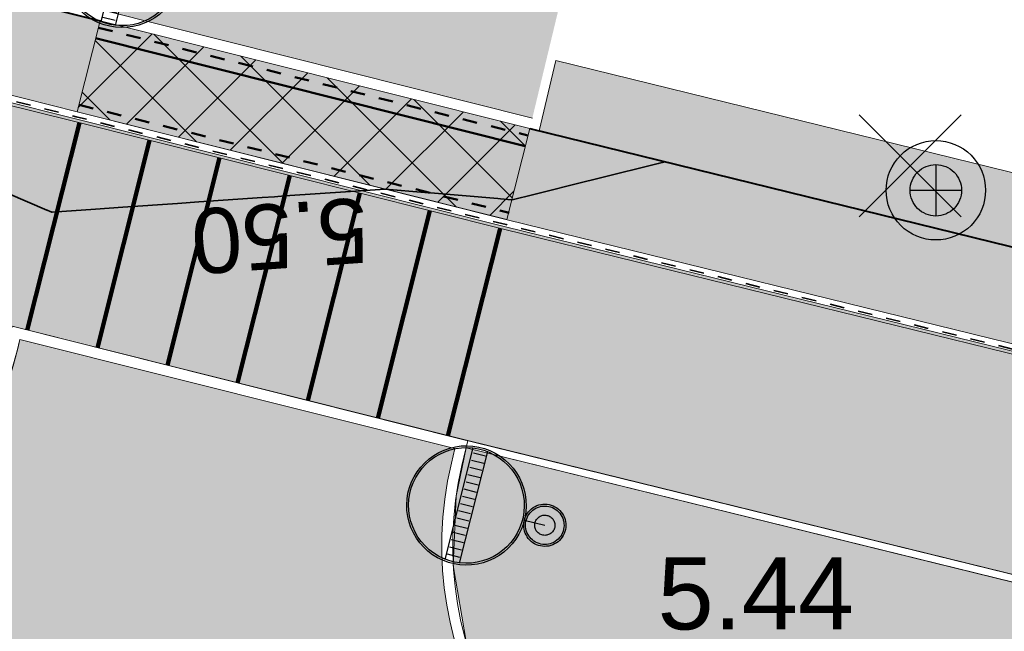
# Model space of a CAD drawing. Header units: metres. Extents: x 538891 to 1080079, y 6588829 to 13178720.
# Tile 525 of 656: x 539845.36 to 539858.98, y 6589335.47 to 6589343.94. Entities that reach past the tile are written whole.
import ezdxf

# ---------------------------------------------------------------- set-up
doc = ezdxf.new("R2010")
doc.units = ezdxf.units.M
doc.header["$LTSCALE"] = 0.4
for name, pattern in [('#16_019061_PP_TL_liiklusskeem$0$VIA31', [1, 0.5, -0.5]), ('#9_DASHED', [47.625, 31.75, -15.875]), ('#9_VIA31', [1, 0.5, -0.5])]:
    doc.linetypes.add(name, pattern=pattern)
doc.layers.add('KOLDE PST', color=7, linetype='Continuous')
doc.styles.add('Arial', font='arial.ttf')
doc.styles.add('Swis721 Lt BT', font='swissl.ttf')
doc.linetypes.add('#15_019061_PP_ELV-4-01_v01_Puhas$0$KABEL3', pattern='A,7.5,-1.659124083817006,-0.8408759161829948,["y",Arial,S=1.199999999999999,R=180,X=-0.8408759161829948,Y=0.1340145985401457],0,5.5,0,-0.8408759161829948,["y",Arial,S=1.199999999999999,R=0,X=-0.8408759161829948,Y=-0.5999999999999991],-1.659124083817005', length=18)

# ---------------------------------------------------------------- blocks, each defined once
blk = doc.blocks.new('#9_019061_PP_TL (2D)')
at = {"linetype": 'Continuous', "lineweight": 0, "true_color": 0xffdf7f}
blk.add_hatch(color=41, dxfattribs=at).paths.add_polyline_path([(540078.0032806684, 6589286.742313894), (539977.6468669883, 6589311.778495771), (539969.9075633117, 6589313.554667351), (539852.4138452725, 6589342.430809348), (539846.469636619, 6589343.924182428), (539792.5735380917, 6589357.385167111), (539787.216163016, 6589358.722468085), (539640.4988541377, 6589395.799547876), (539628.2653642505, 6589398.679031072), (539563.8528905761, 6589414.96441731), (539555.9774451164, 6589416.819425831), (539478.7291213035, 6589436.23695716), (539478.412205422, 6589434.976177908), (539555.6416252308, 6589415.563398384), (539563.5342388, 6589413.704075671), (539630.8259227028, 6589396.690739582), (539632.5627005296, 6589396.29121415), (539640.054637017, 6589394.570937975), (539786.8498664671, 6589357.474166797), (539792.2585289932, 6589356.123910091), (539846.1546275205, 6589342.662925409), (539852.1035803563, 6589341.168376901), (539969.5972983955, 6589312.292234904), (539977.3441096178, 6589310.514182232), (540019.7245198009, 6589299.9414284), (540032.9319836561, 6589296.646527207), (540077.6886104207, 6589285.480972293), (540077.6957445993, 6589285.479145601)])
at = {"linetype": 'Continuous', "lineweight": 0, "true_color": 0xadadad}
h = blk.add_hatch(color=253, dxfattribs=at)
edge = h.paths.add_edge_path()
edge.add_line((539477.7626632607, 6589431.943014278), (539486.2567841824, 6589429.807888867))
edge.add_line((539486.2567841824, 6589429.807888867), (539486.1105153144, 6589429.225990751))
edge.add_line((539486.1105153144, 6589429.225990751), (539487.5652606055, 6589428.86031858))
edge.add_line((539487.5652606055, 6589428.86031858), (539487.7115294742, 6589429.442216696))
edge.add_line((539487.7115294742, 6589429.442216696), (539555.6592118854, 6589412.362541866))
edge.add_line((539555.6592118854, 6589412.362541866), (539562.7557662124, 6589410.648743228))
edge.add_line((539562.7557662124, 6589410.648743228), (539566.8068955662, 6589409.679105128))
edge.add_line((539566.8068955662, 6589409.679105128), (539620.1116983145, 6589396.202067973))
edge.add_arc((539619.5969534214, 6589394.166131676), 2.099999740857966, -13.653471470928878, 75.8112727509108, ccw=False)
edge.add_line((539621.6376095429, 6589393.670428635), (539620.7163126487, 6589389.877732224))
edge.add_line((539620.7163126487, 6589389.877732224), (539624.408929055, 6589388.980746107))
edge.add_line((539624.408929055, 6589388.980746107), (539625.312583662, 6589392.700814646))
edge.add_arc((539627.353239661, 6589392.205112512), 2.099999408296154, 75.81124942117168, 166.3465518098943, ccw=False)
edge.add_line((539627.8679853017, 6589394.241048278), (539632.6017820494, 6589393.044203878))
edge.add_line((539632.6017820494, 6589393.044203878), (539643.071860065, 6589390.610996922))
edge.add_line((539643.071860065, 6589390.610996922), (539786.0372070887, 6589354.482079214))
edge.add_line((539786.0372070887, 6589354.482079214), (539792.3012314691, 6589352.918019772))
edge.add_line((539792.3012314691, 6589352.918019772), (539845.3438683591, 6589339.670194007))
edge.add_line((539845.3438683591, 6589339.670194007), (539851.4124813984, 6589338.145976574))
edge.add_line((539851.4124813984, 6589338.145976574), (539860.7490034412, 6589335.851362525))
edge.add_line((539860.7490034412, 6589335.851362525), (539968.6993229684, 6589309.320678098))
edge.add_line((539968.6993229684, 6589309.320678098), (539969.2265677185, 6589309.197134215))
edge.add_line((539969.2265677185, 6589309.197134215), (539974.9736439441, 6589307.850480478))
edge.add_line((539974.9736439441, 6589307.850480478), (539975.8875834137, 6589307.636268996))
edge.add_line((539975.8875834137, 6589307.636268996), (539978.9424721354, 6589306.920423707))
edge.add_line((539978.9424721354, 6589306.920423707), (540047.1253681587, 6589289.910655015))
edge.add_arc((540046.6170546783, 6589287.873103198), 2.100000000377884, -13.970976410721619, 75.99219687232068, ccw=False)
edge.add_line((540048.6549327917, 6589287.366099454), (540047.8150951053, 6589283.990410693))
edge.add_line((540047.8150951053, 6589283.990410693), (540051.5026840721, 6589283.072975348))
edge.add_line((540051.5026840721, 6589283.072975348), (540052.341280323, 6589286.443674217))
edge.add_arc((540054.3791583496, 6589285.936670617), 2.099999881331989, 75.99219364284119, 166.0290268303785, ccw=False)
edge.add_line((540054.8874719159, 6589287.97422229), (540076.8168840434, 6589282.503433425))
edge.add_line((540076.8168840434, 6589282.503433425), (540083.4395259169, 6589280.809379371))
edge.add_line((540083.4395259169, 6589280.809379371), (540088.49419581, 6589279.535390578))
edge.add_arc((540094.4575246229, 6589303.195456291), 24.40000000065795, 255.8536971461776, 302.8232301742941)
edge.add_line((540107.6835194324, 6589282.690991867), (540136.9506649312, 6589301.569178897))
edge.add_arc((540138.0889677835, 6589299.804450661), 2.09999979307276, 48.26669205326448, 122.8232344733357, ccw=False)
edge.add_line((540139.4868626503, 6589301.371578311), (540137.7712634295, 6589305.668443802))
edge.add_line((540137.7712634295, 6589305.668443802), (540106.0573725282, 6589285.212032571))
edge.add_arc((540094.4575246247, 6589303.195456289), 21.39999999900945, 255.8536971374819, 302.82323016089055, ccw=False)
edge.add_line((540089.2273919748, 6589282.444415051), (540083.9478910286, 6589283.775070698))
edge.add_line((540083.9478910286, 6589283.775070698), (540077.6641051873, 6589285.384020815))
edge.add_line((540077.6641051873, 6589285.384020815), (540032.9077782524, 6589296.549500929))
edge.add_line((540032.9077782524, 6589296.549500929), (540019.7003143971, 6589299.844402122))
edge.add_line((540019.7003143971, 6589299.844402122), (539977.3208196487, 6589310.41692758))
edge.add_line((539977.3208196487, 6589310.41692758), (539969.5741785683, 6589312.194941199))
edge.add_line((539969.5741785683, 6589312.194941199), (539852.0794640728, 6589341.071328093))
edge.add_line((539852.0794640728, 6589341.071328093), (539846.1303289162, 6589342.565922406))
edge.add_line((539846.1303289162, 6589342.565922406), (539792.2343076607, 6589356.026887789))
edge.add_line((539792.2343076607, 6589356.026887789), (539786.8255053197, 6589357.3771794))
edge.add_line((539786.8255053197, 6589357.3771794), (539640.031194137, 6589394.473718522))
edge.add_line((539640.031194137, 6589394.473718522), (539632.5402822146, 6589396.193759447))
edge.add_line((539632.5402822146, 6589396.193759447), (539630.8024549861, 6589396.593526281))
edge.add_line((539630.8024549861, 6589396.593526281), (539563.5105163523, 6589413.606926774))
edge.add_line((539563.5105163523, 6589413.606926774), (539555.6179698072, 6589415.466233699))
edge.add_line((539555.6179698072, 6589415.466233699), (539478.485107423, 6589434.854742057))
edge.add_line((539478.485107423, 6589434.854742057), (539477.7626632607, 6589431.943014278))
at = {"linetype": 'Continuous', "lineweight": 9}
h = blk.add_hatch(dxfattribs=at)
h.set_pattern_fill('#9_ANSI37_1', style=0, pattern_type=2)
h.set_pattern_definition([(45, (0, 0), (-0.4490128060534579, 0.4490128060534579), []), (135, (0, 0), (-0.4490128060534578, -0.4490128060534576), [])])
h.paths.add_polyline_path([(539846.469636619, 6589343.924182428), (539846.1528826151, 6589342.66336378), (539852.0970951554, 6589341.170006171), (539852.4138452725, 6589342.430809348)])
at = {"linetype": 'Continuous', "lineweight": 0, "true_color": 0xffcdcd}
h = blk.add_hatch(color=254, dxfattribs=at)
edge = h.paths.add_edge_path()
edge.add_arc((539856.1985397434, 6589336.660542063), 4.999998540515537, 166.8274574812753, 256.029040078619, ccw=False)
edge.add_line((539851.3301000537, 6589337.799963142), (539851.3771400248, 6589338.000952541))
edge.add_line((539851.3771400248, 6589338.000952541), (539845.3616026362, 6589339.510973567))
edge.add_arc((539840.472301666, 6589340.577470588), 5.004266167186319, 256.0498382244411, 347.6948876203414, ccw=False)
edge.add_line((539839.2658841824, 6589335.720801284), (539854.9913897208, 6589331.808452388))
at = {"color": 5, "linetype": 'Continuous', "lineweight": 40, "true_color": 0x0000ff}
for p, q in [((539792.6854690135, 6589357.35721146), (539846.469636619, 6589343.924182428)), ((539852.4138452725, 6589342.430809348), (539871.2952732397, 6589337.790367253))]:
    blk.add_line(p, q, dxfattribs=at)
at = {"color": 1, "linetype": 'Continuous', "lineweight": 9, "true_color": 0xff0000}
for p, q in [((539846.5061855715, 6589344.069661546), (539852.4503942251, 6589342.576288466)), ((539846.469636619, 6589343.924182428), (539852.4138452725, 6589342.430809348))]:
    blk.add_line(p, q, dxfattribs=at)
at = {"color": 5, "linetype": '#9_DASHED', "lineweight": 50, "true_color": 0x0000ff}
blk.add_line((539846.4087216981, 6589343.68171723), (539852.3529303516, 6589342.18834415), dxfattribs=at)
at = {"color": 1, "linetype": 'Continuous', "lineweight": 9, "true_color": 0xff0000, "flags": 128}
for points in [[(539747.852170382, 6589358.463621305), (539779.9611231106, 6589350.475234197, 0.4142137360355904), (539786.0203679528, 6589354.12017259), (539786.0698610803, 6589354.319547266), (539792.1281700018, 6589352.806631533), (539792.0351970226, 6589351.8915867, 0.3730427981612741), (539795.8024345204, 6589346.534073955), (539839.2658841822, 6589335.720801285, 0.4135846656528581), (539845.3225225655, 6589339.355320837), (539845.3616026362, 6589339.510973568), (539851.3771400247, 6589338.000952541), (539851.3301000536, 6589337.799963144, 0.4101379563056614), (539854.9913897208, 6589331.808452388), (539922.4120889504, 6589315.034855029), (539926.2937615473, 6589314.06913361), (539962.6338161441, 6589305.028090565, 0.4142137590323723), (539968.6930767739, 6589308.673094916), (539968.8092280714, 6589309.140862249), (539975.744154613, 6589307.515871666, 0.3267916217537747), (539981.796562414, 6589300.260590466), (540047.6818387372, 6589283.868991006)], [(539747.9394775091, 6589358.596472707), (539779.997337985, 6589350.620796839, 0.414213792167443), (539785.8747865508, 6589354.15631198), (539785.9604696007, 6589354.501471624), (539792.2905313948, 6589352.920692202), (539792.1844287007, 6589351.87642404, 0.3730427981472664), (539795.8386490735, 6589346.679636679), (539839.3020987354, 6589335.866364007, 0.4135846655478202), (539845.1770379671, 6589339.391847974), (539845.2526433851, 6589339.69297818), (539851.5568321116, 6589338.110499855), (539851.4761532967, 6589337.765780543, 0.4101379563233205), (539855.0276042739, 6589331.954015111), (539922.4483035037, 6589315.180417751), (539926.3299761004, 6589314.214696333), (539962.6700299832, 6589305.173653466, 0.4142137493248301), (539968.5474976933, 6589308.709243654), (539968.6993229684, 6589309.320678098), (539975.8875805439, 6589307.636327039, 0.3307126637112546), (539981.8327769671, 6589300.406153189), (540047.7180532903, 6589284.014553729)]]:
    blk.add_lwpolyline(points, format="xyb", dxfattribs=at)
at = {"color": 26, "linetype": 'Continuous', "lineweight": 9, "true_color": 0x7f1f00, "flags": 128}
for points in [[(539478.3783714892, 6589434.840327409), (539555.608507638, 6589415.427367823), (539563.5010273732, 6589413.568067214), (539630.7930678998, 6589396.554640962), (539632.5313148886, 6589396.154777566), (539640.0218169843, 6589394.43483074), (539786.8157608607, 6589357.338384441), (539792.2246191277, 6589355.988078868), (539846.1206094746, 6589342.527121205), (539852.0698175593, 6589341.032508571), (539969.5649306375, 6589312.156023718), (539977.311503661, 6589310.378025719), (540019.6906322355, 6589299.805591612), (540032.8980960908, 6589296.510690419), (540077.6543030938, 6589285.345240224), (540083.9380421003, 6589283.736302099), (540089.2176160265, 6589282.405628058, 0.2078616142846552), (540106.079054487, 6589285.178418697), (540137.8949928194, 6589305.700653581)], [(539478.412205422, 6589434.976177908), (539555.6416252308, 6589415.563398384), (539563.5342388, 6589413.704075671), (539630.8259227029, 6589396.690739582), (539632.5627005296, 6589396.29121415), (539640.0546370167, 6589394.570937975), (539786.8498664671, 6589357.474166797), (539792.2585289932, 6589356.123910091), (539846.1546275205, 6589342.662925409), (539852.1035803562, 6589341.168376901), (539969.5972983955, 6589312.292234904), (539977.3441096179, 6589310.514182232), (540019.7245198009, 6589299.9414284), (540032.9319836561, 6589296.646527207), (540077.6886104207, 6589285.480972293), (540083.9725133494, 6589283.871992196), (540089.2518318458, 6589282.541382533, 0.2078616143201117), (540106.0031676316, 6589285.296067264), (540137.8191059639, 6589305.818302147)]]:
    blk.add_lwpolyline(points, format="xyb", dxfattribs=at)
at = {"color": 26, "linetype": '#9_VIA31', "lineweight": 35, "true_color": 0x7f1f00, "flags": 128}
blk.add_lwpolyline([(538967.1483286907, 6589597.119765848), (538965.7734895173, 6589591.531124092), (538963.4364157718, 6589580.668595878, 0.09040084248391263), (538963.1941860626, 6589573.007599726), (538965.8296753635, 6589555.415316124, 0.2761386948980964), (538973.2353764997, 6589546.397497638), (538977.321869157, 6589545.18539376), (538983.1510333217, 6589543.646879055, 0.05419097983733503), (538991.0305051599, 6589542.457839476), (538997.3019925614, 6589542.197423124, -0.05419032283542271), (539002.2450342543, 6589541.451494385), (539020.5147111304, 6589536.629505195), (539037.1212181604, 6589531.450152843, 0.09107514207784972), (539048.3728820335, 6589530.085704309), (539075.1435589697, 6589531.719990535, -0.0767516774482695), (539091.290335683, 6589530.226055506), (539160.9258938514, 6589512.781363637), (539209.5338009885, 6589500.51189191), (539288.5486192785, 6589480.452743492, 0.01912560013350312), (539291.6426194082, 6589479.792093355), (539316.1156700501, 6589475.537682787), (539397.2134255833, 6589455.141470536), (539432.3306023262, 6589446.274454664), (539471.4817875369, 6589436.614109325), (539478.3952884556, 6589434.908252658), (539555.6250664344, 6589415.495383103), (539563.5176330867, 6589413.636071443), (539630.8094953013, 6589396.622690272), (539632.5470077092, 6589396.222995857), (539640.0382270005, 6589394.502884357), (539786.8328136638, 6589357.40627562), (539792.2415740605, 6589356.055994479), (539846.1376184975, 6589342.595023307), (539852.0866989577, 6589341.100442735), (539969.5811145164, 6589312.224129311), (539977.3278066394, 6589310.446103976), (540019.7075760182, 6589299.873510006), (540032.9150398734, 6589296.578608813), (540077.6714567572, 6589285.413106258), (540083.9552777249, 6589283.804147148), (540089.2347239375, 6589282.473505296, 0.2078616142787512), (540106.0411110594, 6589285.23724298), (540137.8570493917, 6589305.759477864)], format="xyb", dxfattribs=at)
at = {"color": 41, "linetype": 'Continuous', "lineweight": 9, "true_color": 0xffdf7f, "flags": 128}
blk.add_lwpolyline([(539640.054637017, 6589394.570937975), (539786.8498664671, 6589357.474166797), (539792.2585289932, 6589356.123910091), (539846.1546275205, 6589342.662925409), (539852.1035803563, 6589341.168376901), (539969.5972983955, 6589312.292234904), (539977.3441096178, 6589310.514182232), (540019.7245198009, 6589299.9414284), (540032.9319836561, 6589296.646527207), (540077.6886104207, 6589285.480972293), (540077.6957445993, 6589285.479145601), (540078.0032806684, 6589286.742313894), (539977.6468669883, 6589311.778495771), (539969.9075633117, 6589313.554667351), (539852.4138452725, 6589342.430809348), (539846.469636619, 6589343.924182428), (539792.5735380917, 6589357.385167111), (539787.216163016, 6589358.722468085), (539640.4988541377, 6589395.799547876)], dxfattribs=at)
at = {"color": 251, "linetype": 'Continuous', "lineweight": 9, "true_color": 0x5b5b5b, "flags": 128}
blk.add_lwpolyline([(539643.071860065, 6589390.610996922), (539786.0372070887, 6589354.482079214), (539792.3012314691, 6589352.918019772), (539845.3438683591, 6589339.670194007), (539851.4124813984, 6589338.145976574), (539860.7490034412, 6589335.851362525), (539968.6993229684, 6589309.320678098), (539969.2265677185, 6589309.197134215), (539974.9736439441, 6589307.850480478), (539975.8875834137, 6589307.636268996), (539978.9424721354, 6589306.920423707), (540047.1253681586, 6589289.910655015, -0.4140253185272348)], format="xyb", dxfattribs=at)
blk.add_lwpolyline([(540032.9077782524, 6589296.549500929), (540019.7003143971, 6589299.844402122), (539977.3208196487, 6589310.41692758), (539969.5741785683, 6589312.194941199), (539852.0794640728, 6589341.071328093), (539846.1303289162, 6589342.565922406), (539792.2343076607, 6589356.026887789), (539786.8255053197, 6589357.3771794), (539640.031194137, 6589394.473718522)], dxfattribs=at)
at = {"color": 7, "linetype": 'Continuous', "lineweight": 9, "flags": 128}
blk.add_lwpolyline([(539846.469636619, 6589343.924182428), (539846.1528826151, 6589342.66336378), (539852.0970951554, 6589341.170006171), (539852.4138452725, 6589342.430809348)], close=True, dxfattribs=at)
at = {"color": 5, "linetype": 'Continuous', "lineweight": 35, "true_color": 0x0000ff, "flags": 128}
blk.add_lwpolyline([(539854.28959648, 6589341.969810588), (539854.1923269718, 6589341.9456956), (539854.1529912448, 6589341.935943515), (539853.4115143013, 6589341.752117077), (539853.0564184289, 6589341.66408196), (539852.6164886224, 6589341.555014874), (539852.3434234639, 6589341.487316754), (539852.2986999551, 6589341.476228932), (539852.1726239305, 6589341.446222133), (539852.1646463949, 6589341.445536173), (539852.1631254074, 6589341.445167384), (539852.009386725, 6589341.458178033), (539851.9712995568, 6589341.461401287), (539851.0405761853, 6589341.540166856), (539850.9616898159, 6589341.546842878), (539850.4119307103, 6589341.593368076), (539849.9339757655, 6589341.560221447), (539849.0259309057, 6589341.497247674), (539848.8846177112, 6589341.487447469), (539848.7112170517, 6589341.475421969), (539847.835259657, 6589341.414673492), (539847.5427220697, 6589341.394385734), (539846.7859016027, 6589341.341899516), (539846.4049704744, 6589341.315104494), (539845.806559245, 6589341.273393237), (539845.8041587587, 6589341.27306921), (539845.8031737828, 6589341.272565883), (539845.7722478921, 6589341.285800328), (539845.7473023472, 6589341.296475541), (539845.7387912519, 6589341.300117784), (539845.731976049, 6589341.303034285), (539845.1965435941, 6589341.532167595)], dxfattribs=at)
at = {"color": 254, "linetype": 'Continuous', "lineweight": 9, "true_color": 0xffcdcd, "flags": 128}
blk.add_lwpolyline([(539854.9913897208, 6589331.808452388, -0.410137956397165), (539851.3301000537, 6589337.799963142), (539851.3771400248, 6589338.000952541), (539845.3616026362, 6589339.510973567, -0.4226481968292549), (539839.2658841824, 6589335.720801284)], format="xyb", close=True, dxfattribs=at)
at = {"color": 144, "linetype": 'Continuous', "lineweight": 9, "true_color": 0x007299, "flags": 128}
for points in [[(539922.5453453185, 6589315.156274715), (539923.3281655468, 6589318.302784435, 0.41504806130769), (539921.791484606, 6589320.84910213), (539851.5579088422, 6589338.110235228)], [(539922.4483035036, 6589315.180417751), (539923.2311237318, 6589318.32692747, 0.4150480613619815), (539921.767618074, 6589320.751991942), (539851.5340423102, 6589338.01312504)]]:
    blk.add_lwpolyline(points, format="xyb", dxfattribs=at)
at = {"color": 254, "linetype": 'Continuous', "lineweight": 9, "true_color": 0xd7cdff}
blk.add_solid([(539853.1626251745, 6589345.5372991), (539852.4503942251, 6589342.576288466), (539847.2354205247, 6589346.979682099), (539846.5061855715, 6589344.069661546)], dxfattribs=at)
at = {"color": 5, "true_color": 0x0000ff, "insert": (539848.9243749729, 6589341.405000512), "char_height": 0.9000000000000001, "attachment_point": 8, "rotation": 183.9671646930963, "line_spacing_factor": 1.004016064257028, "style": 'Swis721 Lt BT'}
blk.add_mtext('5.50', dxfattribs=at)
at = {"color": 5, "true_color": 0x0000ff, "insert": (539854.1826747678, 6589335.990072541), "char_height": 1, "attachment_point": 4, "line_spacing_factor": 1.004016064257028, "style": 'Swis721 Lt BT'}
blk.add_mtext('5.44', dxfattribs=at)
blk = doc.blocks.new('KOLDE PST TL')
at = {"color": 7}
blk.add_blockref('#9_019061_PP_TL (2D)', (0, 0), dxfattribs=at)
blk = doc.blocks.new('#13_Kolde pst HP -xref$0$likvideeritav')
at = {"color": 1, "linetype": 'Continuous', "lineweight": 25, "true_color": 0xff0000}
for p, q in [((0.7071067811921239, -0.7071067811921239), (-0.7071067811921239, 0.7071067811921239)), ((0.7071067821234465, 0.7071067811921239), (-0.7071067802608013, -0.7071067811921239))]:
    blk.add_line(p, q, dxfattribs=at)
blk = doc.blocks.new('#13_KOLDE TAIM (2D)')
at = {"linetype": 'Continuous', "lineweight": 0, "true_color": 0xc4f877}
for points in [[(539871.8954460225, 6589340.232401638), (539871.2952732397, 6589337.790367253), (539852.5467665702, 6589342.398141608), (539852.7767170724, 6589343.371385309), (539869.5066209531, 6589339.259717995), (539872.7628232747, 6589351.72150194), (539884.7264840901, 6589348.765551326), (539885.2113322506, 6589349.606587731), (539887.2457660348, 6589349.131112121), (539885.7076237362, 6589346.462990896), (539874.1989495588, 6589349.306524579), (539872.0848347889, 6589341.215614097)], [(539922.4483035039, 6589315.180417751), (539923.2311237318, 6589318.32692747), (539923.287720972, 6589318.708500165), (539923.2183792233, 6589319.341259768), (539922.9132633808, 6589319.978526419), (539922.5000607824, 6589320.402411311), (539922.0376119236, 6589320.664917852), (539921.3251792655, 6589320.840039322), (539851.5339907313, 6589338.012904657), (539851.3969540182, 6589337.34410566), (539851.3566365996, 6589336.380441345), (539851.5349035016, 6589335.329009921), (539851.9134759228, 6589334.388822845), (539852.4984182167, 6589333.525006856), (539853.2316989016, 6589332.823832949), (539853.9911126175, 6589332.342006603), (539854.961127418, 6589331.971054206), (539920.2403896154, 6589315.7297247)]]:
    blk.add_hatch(color=71, dxfattribs=at).paths.add_polyline_path(points)
at = {"color": 71, "linetype": 'Continuous', "lineweight": 5, "true_color": 0xc4f877, "flags": 128}
for points in [[(539871.8954460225, 6589340.232401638), (539871.2952732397, 6589337.790367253), (539852.5467665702, 6589342.398141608), (539852.7767170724, 6589343.371385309), (539869.5066209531, 6589339.259717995), (539872.7628232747, 6589351.72150194), (539884.7264840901, 6589348.765551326), (539885.2113322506, 6589349.606587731), (539887.2457660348, 6589349.131112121), (539885.7076237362, 6589346.462990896), (539874.1989495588, 6589349.306524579), (539872.0848347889, 6589341.215614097)], [(539922.4483035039, 6589315.180417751), (539923.2311237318, 6589318.32692747), (539923.287720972, 6589318.708500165), (539923.2183792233, 6589319.341259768), (539922.9132633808, 6589319.978526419), (539922.5000607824, 6589320.402411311), (539922.0376119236, 6589320.664917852), (539921.3251792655, 6589320.840039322), (539851.5339907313, 6589338.012904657), (539851.3969540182, 6589337.34410566), (539851.3566365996, 6589336.380441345), (539851.5349035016, 6589335.329009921), (539851.9134759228, 6589334.388822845), (539852.4984182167, 6589333.525006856), (539853.2316989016, 6589332.823832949), (539853.9911126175, 6589332.342006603), (539854.961127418, 6589331.971054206), (539920.2403896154, 6589315.7297247)]]:
    blk.add_lwpolyline(points, close=True, dxfattribs=at)
at = {"color": 1, "true_color": 0xff0000}
blk.add_blockref('#13_Kolde pst HP -xref$0$likvideeritav', (539857.6779326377, 6589341.91474339), dxfattribs=at)
blk = doc.blocks.new('Kolde pst Taim')
at = {"color": 13, "true_color": 0xff4646}
blk.add_blockref('#13_KOLDE TAIM (2D)', (0, 0), dxfattribs=at)
blk = doc.blocks.new('#15_019061_PP_ELV-4-01_v01_Puhas$0$A$C02C50846')
at = {"color": 1, "linetype": 'Continuous', "lineweight": 25, "true_color": 0xff0000}
for p, q in [((1.626060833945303, 0.2194851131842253), (0.986388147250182, 1.956806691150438)), ((1.400841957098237, 0.1365607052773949), (0.7611692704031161, 1.873882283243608)), ((2.095482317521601, 1.37874649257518), (2.414446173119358, 1.496187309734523))]:
    blk.add_line(p, q, dxfattribs=at)
at = {"color": 1, "linetype": '#15_019061_PP_ELV-4-01_v01_Puhas$0$KABEL3', "lineweight": 25, "true_color": 0xff0000}
for p, q in [((0.9992655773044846, 1.873859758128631), (0.8115831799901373, 1.804756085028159)), ((1.040727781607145, 1.761250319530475), (0.8530453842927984, 1.692146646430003)), ((1.082189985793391, 1.648640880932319), (0.8945075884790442, 1.579537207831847)), ((1.123652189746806, 1.536031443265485), (0.9359697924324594, 1.466927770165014)), ((1.165114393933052, 1.423422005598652), (0.9774319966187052, 1.354318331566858)), ((1.206576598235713, 1.310812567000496), (1.018894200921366, 1.241708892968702)), ((1.248038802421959, 1.19820312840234), (1.060356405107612, 1.129099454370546)), ((1.286287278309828, 1.08441041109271), (1.098604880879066, 1.015306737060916)), ((1.327749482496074, 0.9718009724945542), (1.140067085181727, 0.90269729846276)), ((1.36921168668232, 0.8591915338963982), (1.181529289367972, 0.7900878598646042)), ((1.410673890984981, 0.7465820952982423), (1.222991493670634, 0.6774784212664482)), ((1.452136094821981, 0.6339726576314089), (1.264453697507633, 0.5648689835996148)), ((1.493598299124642, 0.5213632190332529), (1.305915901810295, 0.4522595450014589)), ((1.535060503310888, 0.4087537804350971), (1.34737810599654, 0.3396501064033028)), ((1.576522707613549, 0.2961443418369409), (1.388840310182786, 0.2270406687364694))]:
    blk.add_line(p, q, dxfattribs=at)
at = {"color": 1, "linetype": 'Continuous', "lineweight": 25, "true_color": 0xff0000, "flags": 128}
for points in [[(2.154671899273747, 1.046683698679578), (2.150044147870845, 0.9524836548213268), (2.136205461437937, 0.8591908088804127), (2.113289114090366, 0.7677036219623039), (2.081515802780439, 0.6789031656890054), (2.041191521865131, 0.5936446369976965), (1.992704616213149, 0.5127491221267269), (1.93652204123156, 0.4369956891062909), (1.873184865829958, 0.3671138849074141), (1.803303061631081, 0.3037767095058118), (1.727549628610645, 0.2475941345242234), (1.646654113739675, 0.1991072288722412), (1.561395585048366, 0.1587829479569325), (1.472595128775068, 0.1270096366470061), (1.381107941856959, 0.1040932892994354), (1.287815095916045, 0.09025460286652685), (1.193615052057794, 0.08562685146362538), (1.099415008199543, 0.09025460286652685), (1.006122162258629, 0.1040932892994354), (0.91463497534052, 0.1270096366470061), (0.8258345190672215, 0.1587829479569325), (0.7405759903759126, 0.1991072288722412), (0.659680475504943, 0.2475941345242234), (0.583927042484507, 0.3037767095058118), (0.5140452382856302, 0.3671138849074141), (0.450708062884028, 0.4369956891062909), (0.3945254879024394, 0.5127491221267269), (0.3460385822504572, 0.5936446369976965), (0.3057143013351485, 0.6789031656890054), (0.273940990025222, 0.7677036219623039), (0.2510246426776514, 0.8591908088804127), (0.2371859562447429, 0.9524836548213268), (0.2325582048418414, 1.046683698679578), (0.2371859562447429, 1.140883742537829), (0.2510246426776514, 1.234176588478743), (0.273940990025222, 1.325663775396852), (0.3057143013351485, 1.41446423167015), (0.3460385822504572, 1.499722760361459), (0.3945254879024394, 1.580618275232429), (0.450708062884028, 1.656371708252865), (0.5140452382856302, 1.726253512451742), (0.583927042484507, 1.789590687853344), (0.659680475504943, 1.845773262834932), (0.7405759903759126, 1.894260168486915), (0.8258345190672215, 1.934584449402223), (0.91463497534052, 1.96635776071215), (1.006122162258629, 1.98927410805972), (1.099415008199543, 2.003112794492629), (1.193615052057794, 2.007740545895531), (1.287815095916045, 2.003112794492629), (1.381107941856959, 1.98927410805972), (1.472595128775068, 1.96635776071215), (1.561395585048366, 1.934584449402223), (1.646654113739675, 1.894260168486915), (1.727549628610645, 1.845773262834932), (1.803303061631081, 1.789590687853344), (1.873184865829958, 1.726253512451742), (1.93652204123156, 1.656371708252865), (1.992704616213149, 1.580618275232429), (2.041191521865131, 1.499722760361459), (2.081515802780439, 1.41446423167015), (2.113289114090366, 1.325663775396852), (2.136205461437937, 1.234176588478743), (2.150044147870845, 1.140883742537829)], [(2.124671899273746, 1.046683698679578), (2.120188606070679, 0.9554241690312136), (2.10678190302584, 0.8650435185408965), (2.0845809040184, 0.7764121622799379), (2.053799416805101, 0.6903836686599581), (2.01473388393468, 0.6077865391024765), (1.967760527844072, 0.5294162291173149), (1.913331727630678, 0.4560274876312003), (1.851971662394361, 0.3883270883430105), (1.784271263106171, 0.3269670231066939), (1.710882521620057, 0.2725382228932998), (1.632512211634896, 0.2255648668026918), (1.549915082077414, 0.1864993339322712), (1.463886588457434, 0.1557178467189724), (1.375255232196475, 0.1335168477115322), (1.284874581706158, 0.1201101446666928), (1.193615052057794, 0.1156268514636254), (1.102355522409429, 0.1201101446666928), (1.011974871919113, 0.1335168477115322), (0.923343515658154, 0.1557178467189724), (0.8373150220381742, 0.1864993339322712), (0.7547178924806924, 0.2255648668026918), (0.6763475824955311, 0.2725382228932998), (0.6029588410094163, 0.3269670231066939), (0.5352584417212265, 0.3883270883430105), (0.4738983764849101, 0.4560274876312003), (0.4194695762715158, 0.5294162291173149), (0.3724962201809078, 0.6077865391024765), (0.3334306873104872, 0.6903836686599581), (0.3026492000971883, 0.7764121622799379), (0.2804482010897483, 0.8650435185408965), (0.2670414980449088, 0.9554241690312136), (0.2625582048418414, 1.046683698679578), (0.2670414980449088, 1.137943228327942), (0.2804482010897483, 1.228323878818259), (0.3026492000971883, 1.316955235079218), (0.3334306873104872, 1.402983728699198), (0.3724962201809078, 1.485580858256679), (0.4194695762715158, 1.563951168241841), (0.4738983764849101, 1.637339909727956), (0.5352584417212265, 1.705040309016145), (0.6029588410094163, 1.766400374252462), (0.6763475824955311, 1.820829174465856), (0.7547178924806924, 1.867802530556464), (0.8373150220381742, 1.906868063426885), (0.923343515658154, 1.937649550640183), (1.011974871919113, 1.959850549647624), (1.102355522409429, 1.973257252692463), (1.193615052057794, 1.97774054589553), (1.284874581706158, 1.973257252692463), (1.375255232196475, 1.959850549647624), (1.463886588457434, 1.937649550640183), (1.549915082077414, 1.906868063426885), (1.632512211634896, 1.867802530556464), (1.710882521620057, 1.820829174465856), (1.784271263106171, 1.766400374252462), (1.851971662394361, 1.705040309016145), (1.913331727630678, 1.637339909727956), (1.967760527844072, 1.563951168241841), (2.01473388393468, 1.485580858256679), (2.053799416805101, 1.402983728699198), (2.0845809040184, 1.316955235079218), (2.10678190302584, 1.228323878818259), (2.120188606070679, 1.137943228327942)], [(2.754343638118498, 1.496187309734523), (2.752706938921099, 1.462871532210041), (2.747812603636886, 1.429876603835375), (2.739707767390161, 1.397520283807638), (2.728470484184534, 1.36611418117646), (2.7142089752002, 1.3359607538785), (2.697060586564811, 1.307350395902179), (2.677190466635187, 1.280558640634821), (2.654789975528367, 1.255843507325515), (2.63007484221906, 1.233443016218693), (2.603283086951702, 1.213572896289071), (2.574672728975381, 1.196424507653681), (2.544519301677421, 1.182162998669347), (2.513113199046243, 1.17092571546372), (2.480756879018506, 1.162820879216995), (2.44776195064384, 1.157926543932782), (2.414446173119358, 1.156289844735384), (2.381130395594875, 1.157926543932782), (2.34813546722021, 1.162820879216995), (2.315779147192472, 1.17092571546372), (2.284373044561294, 1.182162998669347), (2.254219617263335, 1.196424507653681), (2.225609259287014, 1.213572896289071), (2.198817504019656, 1.233443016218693), (2.174102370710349, 1.255843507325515), (2.151701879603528, 1.280558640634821), (2.131831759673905, 1.307350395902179), (2.114683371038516, 1.3359607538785), (2.100421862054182, 1.36611418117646), (2.089184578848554, 1.397520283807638), (2.081079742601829, 1.429876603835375), (2.076185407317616, 1.462871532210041), (2.074548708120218, 1.496187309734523), (2.076185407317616, 1.529503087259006), (2.081079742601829, 1.562498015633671), (2.089184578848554, 1.594854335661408), (2.100421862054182, 1.626260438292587), (2.114683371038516, 1.656413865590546), (2.131831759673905, 1.685024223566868), (2.151701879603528, 1.711815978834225), (2.174102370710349, 1.736531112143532), (2.198817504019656, 1.758931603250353), (2.225609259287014, 1.778801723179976), (2.254219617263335, 1.795950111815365), (2.284373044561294, 1.8102116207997), (2.315779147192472, 1.821448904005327), (2.34813546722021, 1.829553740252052), (2.381130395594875, 1.834448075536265), (2.414446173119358, 1.836084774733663), (2.44776195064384, 1.834448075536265), (2.480756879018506, 1.829553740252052), (2.513113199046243, 1.821448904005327), (2.544519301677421, 1.8102116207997), (2.574672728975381, 1.795950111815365), (2.603283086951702, 1.778801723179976), (2.63007484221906, 1.758931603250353), (2.654789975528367, 1.736531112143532), (2.677190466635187, 1.711815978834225), (2.697060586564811, 1.685024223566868), (2.7142089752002, 1.656413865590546), (2.728470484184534, 1.626260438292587), (2.739707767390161, 1.594854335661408), (2.747812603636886, 1.562498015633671), (2.752706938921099, 1.529503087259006)], [(2.724343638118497, 1.496187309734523), (2.722851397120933, 1.465812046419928), (2.718389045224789, 1.435729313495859), (2.710999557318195, 1.406228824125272), (2.700754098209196, 1.377594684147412), (2.687751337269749, 1.35010265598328), (2.672116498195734, 1.324017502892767), (2.654000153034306, 1.299590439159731), (2.63357677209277, 1.277056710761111), (2.611043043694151, 1.256633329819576), (2.586615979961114, 1.238516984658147), (2.560530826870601, 1.222882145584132), (2.533038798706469, 1.209879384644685), (2.50440465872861, 1.199633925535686), (2.474904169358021, 1.192244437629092), (2.444821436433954, 1.187782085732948), (2.414446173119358, 1.186289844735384), (2.384070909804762, 1.187782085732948), (2.353988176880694, 1.192244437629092), (2.324487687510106, 1.199633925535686), (2.295853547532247, 1.209879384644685), (2.268361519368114, 1.222882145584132), (2.242276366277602, 1.238516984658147), (2.217849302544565, 1.256633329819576), (2.195315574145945, 1.277056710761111), (2.17489219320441, 1.299590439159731), (2.156775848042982, 1.324017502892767), (2.141141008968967, 1.35010265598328), (2.128138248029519, 1.377594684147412), (2.117892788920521, 1.406228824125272), (2.110503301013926, 1.435729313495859), (2.106040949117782, 1.465812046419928), (2.104548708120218, 1.496187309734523), (2.106040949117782, 1.526562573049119), (2.110503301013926, 1.556645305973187), (2.117892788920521, 1.586145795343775), (2.128138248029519, 1.614779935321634), (2.141141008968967, 1.642271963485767), (2.156775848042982, 1.668357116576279), (2.17489219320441, 1.692784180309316), (2.195315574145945, 1.715317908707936), (2.217849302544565, 1.735741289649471), (2.242276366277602, 1.7538576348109), (2.268361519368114, 1.769492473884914), (2.295853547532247, 1.782495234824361), (2.324487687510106, 1.792740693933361), (2.353988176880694, 1.800130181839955), (2.384070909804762, 1.804592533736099), (2.414446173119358, 1.806084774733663), (2.444821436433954, 1.804592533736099), (2.474904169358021, 1.800130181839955), (2.50440465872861, 1.792740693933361), (2.533038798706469, 1.782495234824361), (2.560530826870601, 1.769492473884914), (2.586615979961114, 1.7538576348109), (2.611043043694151, 1.735741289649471), (2.63357677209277, 1.715317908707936), (2.654000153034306, 1.692784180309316), (2.672116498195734, 1.668357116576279), (2.687751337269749, 1.642271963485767), (2.700754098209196, 1.614779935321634), (2.710999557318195, 1.586145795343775), (2.718389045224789, 1.556645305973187), (2.722851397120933, 1.526562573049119)], [(2.57722910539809, 1.496187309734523), (2.576445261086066, 1.480231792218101), (2.574101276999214, 1.464429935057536), (2.570219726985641, 1.448933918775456), (2.564837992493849, 1.433892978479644), (2.55800790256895, 1.419451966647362), (2.549795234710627, 1.405749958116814), (2.540279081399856, 1.39291891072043), (2.52955108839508, 1.381082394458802), (2.517714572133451, 1.370354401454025), (2.504883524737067, 1.360838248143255), (2.491181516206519, 1.352625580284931), (2.476740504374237, 1.345795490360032), (2.461699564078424, 1.34041375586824), (2.446203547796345, 1.336532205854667), (2.430401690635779, 1.334188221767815), (2.414446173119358, 1.333404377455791), (2.398490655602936, 1.334188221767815), (2.38268879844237, 1.336532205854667), (2.367192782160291, 1.34041375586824), (2.352151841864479, 1.345795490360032), (2.337710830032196, 1.352625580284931), (2.324008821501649, 1.360838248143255), (2.311177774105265, 1.370354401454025), (2.299341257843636, 1.381082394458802), (2.28861326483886, 1.39291891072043), (2.279097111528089, 1.405749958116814), (2.270884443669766, 1.419451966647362), (2.264054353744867, 1.433892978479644), (2.258672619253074, 1.448933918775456), (2.254791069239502, 1.464429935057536), (2.252447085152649, 1.480231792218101), (2.251663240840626, 1.496187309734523), (2.252447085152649, 1.512142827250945), (2.254791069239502, 1.527944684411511), (2.258672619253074, 1.54344070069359), (2.264054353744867, 1.558481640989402), (2.270884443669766, 1.572922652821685), (2.279097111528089, 1.586624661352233), (2.28861326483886, 1.599455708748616), (2.299341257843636, 1.611292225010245), (2.311177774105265, 1.622020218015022), (2.324008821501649, 1.631536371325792), (2.337710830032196, 1.639749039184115), (2.352151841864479, 1.646579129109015), (2.367192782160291, 1.651960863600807), (2.38268879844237, 1.655842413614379), (2.398490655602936, 1.658186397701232), (2.414446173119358, 1.658970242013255), (2.430401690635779, 1.658186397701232), (2.446203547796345, 1.655842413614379), (2.461699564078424, 1.651960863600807), (2.476740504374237, 1.646579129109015), (2.491181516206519, 1.639749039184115), (2.504883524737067, 1.631536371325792), (2.517714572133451, 1.622020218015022), (2.52955108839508, 1.611292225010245), (2.540279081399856, 1.599455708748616), (2.549795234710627, 1.586624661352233), (2.55800790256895, 1.572922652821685), (2.564837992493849, 1.558481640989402), (2.570219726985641, 1.54344070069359), (2.574101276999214, 1.527944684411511), (2.576445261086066, 1.512142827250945)]]:
    blk.add_lwpolyline(points, close=True, dxfattribs=at)
blk = doc.blocks.new('#15_Kolde pst ELV-3 (2D)')
at = {"color": 1, "linetype": 'Continuous', "lineweight": 25, "true_color": 0xff0000}
for p, q in [((539858.0329277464, 6589341.931941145), (539858.0329277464, 6589341.220100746)), ((539857.6770075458, 6589341.576020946), (539858.3888479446, 6589341.576020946))]:
    blk.add_line(p, q, dxfattribs=at)
at = {"color": 1, "linetype": 'Continuous', "lineweight": 25, "true_color": 0xff0000, "flags": 128}
for points in [[(539858.720655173, 6589341.576020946), (539858.7173435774, 6589341.50861187), (539858.7074406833, 6589341.44185198), (539858.6910418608, 6589341.376384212), (539858.6683050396, 6589341.312839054), (539858.6394491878, 6589341.251828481), (539858.6047522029, 6589341.193940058), (539858.5645482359, 6589341.139731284), (539858.519224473, 6589341.089724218), (539858.4692174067, 6589341.044400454), (539858.4150086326, 6589341.004196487), (539858.3571202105, 6589340.969499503), (539858.2961096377, 6589340.940643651), (539858.2325644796, 6589340.91790683), (539858.1670967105, 6589340.901508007), (539858.1003368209, 6589340.891605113), (539858.0329277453, 6589340.888293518), (539857.9655186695, 6589340.891605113), (539857.8987587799, 6589340.901508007), (539857.8332910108, 6589340.91790683), (539857.7697458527, 6589340.940643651), (539857.70873528, 6589340.969499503), (539857.6508468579, 6589341.004196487), (539857.5966380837, 6589341.044400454), (539857.5466310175, 6589341.089724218), (539857.5013072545, 6589341.139731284), (539857.4611032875, 6589341.193940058), (539857.4264063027, 6589341.251828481), (539857.3975504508, 6589341.312839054), (539857.3748136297, 6589341.376384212), (539857.3584148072, 6589341.44185198), (539857.3485119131, 6589341.50861187), (539857.3452003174, 6589341.576020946), (539857.3485119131, 6589341.643430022), (539857.3584148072, 6589341.710189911), (539857.3748136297, 6589341.77565768), (539857.3975504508, 6589341.839202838), (539857.4264063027, 6589341.90021341), (539857.4611032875, 6589341.958101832), (539857.5013072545, 6589342.012310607), (539857.5466310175, 6589342.062317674), (539857.5966380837, 6589342.107641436), (539857.6508468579, 6589342.147845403), (539857.70873528, 6589342.182542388), (539857.7697458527, 6589342.21139824), (539857.8332910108, 6589342.234135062), (539857.8987587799, 6589342.250533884), (539857.9655186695, 6589342.260436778), (539858.0329277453, 6589342.263748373), (539858.1003368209, 6589342.260436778), (539858.1670967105, 6589342.250533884), (539858.2325644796, 6589342.234135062), (539858.2961096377, 6589342.21139824), (539858.3571202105, 6589342.182542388), (539858.4150086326, 6589342.147845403), (539858.4692174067, 6589342.107641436), (539858.519224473, 6589342.062317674), (539858.5645482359, 6589342.012310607), (539858.6047522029, 6589341.958101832), (539858.6394491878, 6589341.90021341), (539858.6683050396, 6589341.839202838), (539858.6910418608, 6589341.77565768), (539858.7074406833, 6589341.710189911), (539858.7173435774, 6589341.643430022)], [(539858.720655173, 6589341.576020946), (539858.7173435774, 6589341.50861187), (539858.7074406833, 6589341.44185198), (539858.6910418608, 6589341.376384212), (539858.6683050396, 6589341.312839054), (539858.6394491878, 6589341.251828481), (539858.6047522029, 6589341.193940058), (539858.5645482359, 6589341.139731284), (539858.519224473, 6589341.089724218), (539858.4692174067, 6589341.044400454), (539858.4150086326, 6589341.004196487), (539858.3571202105, 6589340.969499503), (539858.2961096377, 6589340.940643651), (539858.2325644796, 6589340.91790683), (539858.1670967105, 6589340.901508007), (539858.1003368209, 6589340.891605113), (539858.0329277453, 6589340.888293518), (539857.9655186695, 6589340.891605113), (539857.8987587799, 6589340.901508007), (539857.8332910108, 6589340.91790683), (539857.7697458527, 6589340.940643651), (539857.70873528, 6589340.969499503), (539857.6508468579, 6589341.004196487), (539857.5966380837, 6589341.044400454), (539857.5466310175, 6589341.089724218), (539857.5013072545, 6589341.139731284), (539857.4611032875, 6589341.193940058), (539857.4264063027, 6589341.251828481), (539857.3975504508, 6589341.312839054), (539857.3748136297, 6589341.376384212), (539857.3584148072, 6589341.44185198), (539857.3485119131, 6589341.50861187), (539857.3452003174, 6589341.576020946), (539857.3485119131, 6589341.643430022), (539857.3584148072, 6589341.710189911), (539857.3748136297, 6589341.77565768), (539857.3975504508, 6589341.839202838), (539857.4264063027, 6589341.90021341), (539857.4611032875, 6589341.958101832), (539857.5013072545, 6589342.012310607), (539857.5466310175, 6589342.062317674), (539857.5966380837, 6589342.107641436), (539857.6508468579, 6589342.147845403), (539857.70873528, 6589342.182542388), (539857.7697458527, 6589342.21139824), (539857.8332910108, 6589342.234135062), (539857.8987587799, 6589342.250533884), (539857.9655186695, 6589342.260436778), (539858.0329277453, 6589342.263748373), (539858.1003368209, 6589342.260436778), (539858.1670967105, 6589342.250533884), (539858.2325644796, 6589342.234135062), (539858.2961096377, 6589342.21139824), (539858.3571202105, 6589342.182542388), (539858.4150086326, 6589342.147845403), (539858.4692174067, 6589342.107641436), (539858.519224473, 6589342.062317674), (539858.5645482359, 6589342.012310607), (539858.6047522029, 6589341.958101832), (539858.6394491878, 6589341.90021341), (539858.6683050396, 6589341.839202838), (539858.6910418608, 6589341.77565768), (539858.7074406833, 6589341.710189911), (539858.7173435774, 6589341.643430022)], [(539858.3888479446, 6589341.576020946), (539858.3871340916, 6589341.541134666), (539858.3820090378, 6589341.506584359), (539858.3735221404, 6589341.472702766), (539858.3617551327, 6589341.439816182), (539858.3468213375, 6589341.408241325), (539858.3288645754, 6589341.378282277), (539858.3080577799, 6589341.350227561), (539858.2846013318, 6589341.324347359), (539858.2587211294, 6589341.300890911), (539858.2306664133, 6589341.280084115), (539858.2007073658, 6589341.262127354), (539858.1691325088, 6589341.247193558), (539858.1362459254, 6589341.235426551), (539858.1023643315, 6589341.226939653), (539858.0678140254, 6589341.221814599), (539858.0329277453, 6589341.220100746), (539857.9980414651, 6589341.221814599), (539857.9634911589, 6589341.226939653), (539857.9296095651, 6589341.235426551), (539857.8967229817, 6589341.247193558), (539857.8651481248, 6589341.262127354), (539857.8351890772, 6589341.280084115), (539857.807134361, 6589341.300890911), (539857.7812541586, 6589341.324347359), (539857.7577977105, 6589341.350227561), (539857.736990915, 6589341.378282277), (539857.719034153, 6589341.408241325), (539857.7041003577, 6589341.439816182), (539857.6923333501, 6589341.472702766), (539857.6838464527, 6589341.506584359), (539857.6787213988, 6589341.541134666), (539857.6770075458, 6589341.576020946), (539857.6787213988, 6589341.610907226), (539857.6838464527, 6589341.645457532), (539857.6923333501, 6589341.679339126), (539857.7041003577, 6589341.712225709), (539857.719034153, 6589341.743800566), (539857.736990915, 6589341.773759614), (539857.7577977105, 6589341.80181433), (539857.7812541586, 6589341.827694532), (539857.807134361, 6589341.85115098), (539857.8351890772, 6589341.871957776), (539857.8651481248, 6589341.889914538), (539857.8967229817, 6589341.904848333), (539857.9296095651, 6589341.91661534), (539857.9634911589, 6589341.925102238), (539857.9980414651, 6589341.930227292), (539858.0329277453, 6589341.931941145), (539858.0678140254, 6589341.930227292), (539858.1023643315, 6589341.925102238), (539858.1362459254, 6589341.91661534), (539858.1691325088, 6589341.904848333), (539858.2007073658, 6589341.889914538), (539858.2306664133, 6589341.871957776), (539858.2587211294, 6589341.85115098), (539858.2846013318, 6589341.827694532), (539858.3080577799, 6589341.80181433), (539858.3288645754, 6589341.773759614), (539858.3468213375, 6589341.743800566), (539858.3617551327, 6589341.712225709), (539858.3735221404, 6589341.679339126), (539858.3820090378, 6589341.645457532), (539858.3871340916, 6589341.610907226)], [(539858.3888479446, 6589341.576020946), (539858.3871340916, 6589341.541134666), (539858.3820090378, 6589341.506584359), (539858.3735221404, 6589341.472702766), (539858.3617551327, 6589341.439816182), (539858.3468213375, 6589341.408241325), (539858.3288645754, 6589341.378282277), (539858.3080577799, 6589341.350227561), (539858.2846013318, 6589341.324347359), (539858.2587211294, 6589341.300890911), (539858.2306664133, 6589341.280084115), (539858.2007073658, 6589341.262127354), (539858.1691325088, 6589341.247193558), (539858.1362459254, 6589341.235426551), (539858.1023643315, 6589341.226939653), (539858.0678140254, 6589341.221814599), (539858.0329277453, 6589341.220100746), (539857.9980414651, 6589341.221814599), (539857.9634911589, 6589341.226939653), (539857.9296095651, 6589341.235426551), (539857.8967229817, 6589341.247193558), (539857.8651481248, 6589341.262127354), (539857.8351890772, 6589341.280084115), (539857.807134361, 6589341.300890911), (539857.7812541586, 6589341.324347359), (539857.7577977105, 6589341.350227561), (539857.736990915, 6589341.378282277), (539857.719034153, 6589341.408241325), (539857.7041003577, 6589341.439816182), (539857.6923333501, 6589341.472702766), (539857.6838464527, 6589341.506584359), (539857.6787213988, 6589341.541134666), (539857.6770075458, 6589341.576020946), (539857.6787213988, 6589341.610907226), (539857.6838464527, 6589341.645457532), (539857.6923333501, 6589341.679339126), (539857.7041003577, 6589341.712225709), (539857.719034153, 6589341.743800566), (539857.736990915, 6589341.773759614), (539857.7577977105, 6589341.80181433), (539857.7812541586, 6589341.827694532), (539857.807134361, 6589341.85115098), (539857.8351890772, 6589341.871957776), (539857.8651481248, 6589341.889914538), (539857.8967229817, 6589341.904848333), (539857.9296095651, 6589341.91661534), (539857.9634911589, 6589341.925102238), (539857.9980414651, 6589341.930227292), (539858.0329277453, 6589341.931941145), (539858.0678140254, 6589341.930227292), (539858.1023643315, 6589341.925102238), (539858.1362459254, 6589341.91661534), (539858.1691325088, 6589341.904848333), (539858.2007073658, 6589341.889914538), (539858.2306664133, 6589341.871957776), (539858.2587211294, 6589341.85115098), (539858.2846013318, 6589341.827694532), (539858.3080577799, 6589341.80181433), (539858.3288645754, 6589341.773759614), (539858.3468213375, 6589341.743800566), (539858.3617551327, 6589341.712225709), (539858.3735221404, 6589341.679339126), (539858.3820090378, 6589341.645457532), (539858.3871340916, 6589341.610907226)]]:
    blk.add_lwpolyline(points, close=True, dxfattribs=at)
at = {"color": 1, "true_color": 0xff0000}
for p, xscale, yscale, zscale, rotation in [((539848.1297358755, 6589344.818225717), 0.8599499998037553, 0.8599499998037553, 0.8599499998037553, 145.5853019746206), ((539850.1827088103, 6589337.051309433), 0.8599499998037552, 0.8599499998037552, 0.8599499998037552, 325.5853019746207)]:
    blk.add_blockref('#15_019061_PP_ELV-4-01_v01_Puhas$0$A$C02C50846', p, dxfattribs=dict(at, xscale=xscale, yscale=yscale, zscale=zscale, rotation=rotation))
blk = doc.blocks.new('Kolde pst EL')
at = {"color": 13, "true_color": 0xff4646}
blk.add_blockref('#15_Kolde pst ELV-3 (2D)', (0, 0), dxfattribs=at)
blk = doc.blocks.new('#16_Kolde TL (2D)')
at = {"color": 7, "linetype": '#16_019061_PP_TL_liiklusskeem$0$VIA31', "lineweight": 50}
for p, q in [((539846.4473087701, 6589343.826685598), (539852.3899825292, 6589342.333714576)), ((539846.1807623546, 6589342.759467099), (539852.1274472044, 6589341.265488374))]:
    blk.add_line(p, q, dxfattribs=at)
at = {"color": 7, "linetype": 'Continuous', "lineweight": 100}
for p, q in [((539846.183661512, 6589342.510965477), (539845.4626808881, 6589339.640408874)), ((539847.1535377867, 6589342.267367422), (539846.4325571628, 6589339.396810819)), ((539848.1234140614, 6589342.023769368), (539847.4024334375, 6589339.153212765)), ((539849.0932903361, 6589341.780171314), (539848.3723097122, 6589338.909614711)), ((539850.0631666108, 6589341.53657326), (539849.3421859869, 6589338.666016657)), ((539851.0330428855, 6589341.292975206), (539850.3120622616, 6589338.422418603)), ((539852.0029191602, 6589341.049377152), (539851.2819385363, 6589338.178820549))]:
    blk.add_line(p, q, dxfattribs=at)
blk = doc.blocks.new('Kolde pst märgistus')
at = {"color": 13, "true_color": 0xff4646}
blk.add_blockref('#16_Kolde TL (2D)', (0, 0), dxfattribs=at)

msp = doc.modelspace()

# ---------------------------------------------------------------- block references
at = {"layer": 'KOLDE PST', "color": 7}
for name in ['KOLDE PST TL', 'Kolde pst märgistus', 'Kolde pst Taim', 'Kolde pst EL']:
    msp.add_blockref(name, (0, 0), dxfattribs=at)

doc.saveas('drawing.dxf')
